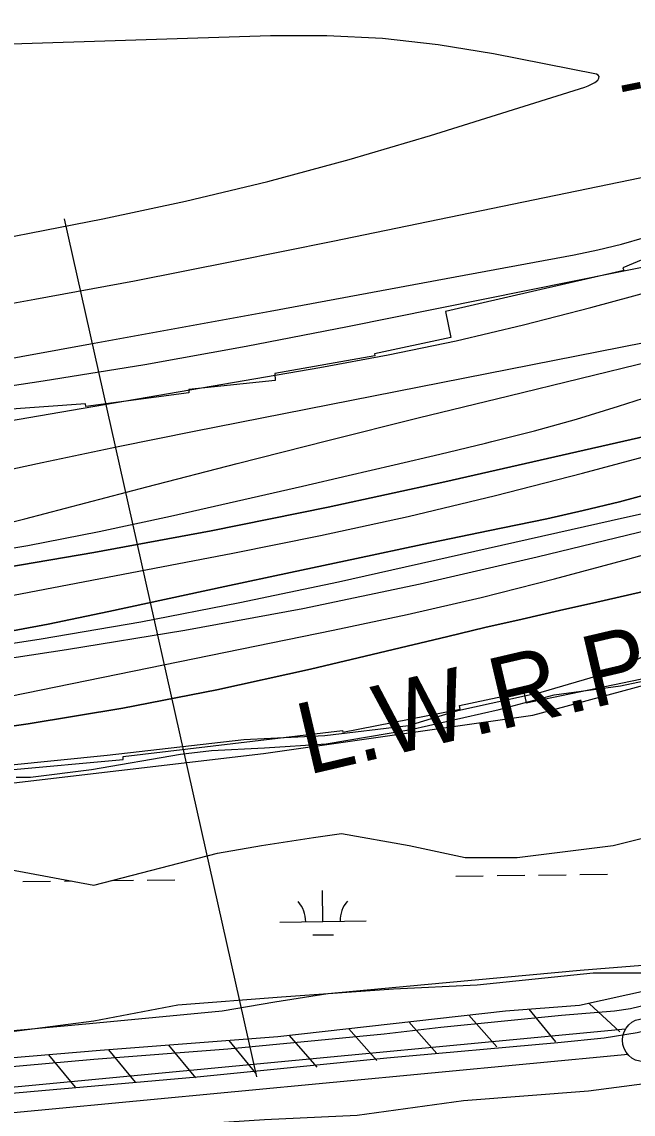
# Model space of a CAD drawing. Extents: x 3715084 to 3753216, y 488173 to 513963.
# Drawn here: x 3729951 to 3730660, y 497707 to 498974 of the extents above; entities that cross this region are included whole.
import ezdxf

# ---------------------------------------------------------------- set-up
doc = ezdxf.new("R2010")
doc.units = 0
for name, color, linetype in [('V-FLOD-BASE', 7, 'Continuous'), ('V-LEVE-TOET', 7, 'Continuous'), ('V-RIVR-EDGE', 7, 'Continuous'), ('V-RIVR-RANG', 7, 'Continuous'), ('V-RRAP-FSHR', 7, 'Continuous'), ('V-RRAP-RVMT', 7, 'Continuous'), ('V-SITE-VEGE', 7, 'Continuous'), ('V-SURV-LINE', 7, 'Continuous'), ('V-TOPO-DPTH', 7, 'Continuous'), ('V-TOPO-MAJR', 7, 'Continuous'), ('V-TOPO-MINR', 7, 'Continuous'), ('V-TOPO-WATR', 7, 'Continuous'), ('V-TOPO-WATR-IDEN', 7, 'Continuous'), ('V-WETL-SWMP', 7, 'Continuous')]:
    doc.layers.add(name, color=color, linetype=linetype)

msp = doc.modelspace()

# ---------------------------------------------------------------- linework, layer by layer
at = {"layer": 'V-FLOD-BASE'}
msp.add_lwpolyline([(3729825.2, 497721.5), (3729974.1, 497734.4), (3730154.2, 497750.4), (3730374.3, 497772.4), (3730572.6, 497790.2), (3730626.2, 497795.7), (3730664.4, 497801.7), (3730690.9, 497808.3), (3730803.8, 497841.6), (3730835, 497852.9), (3730849.1, 497860.1), (3730894.3, 497889.1), (3731011.2, 497960.7), (3731125.2, 498034.7), (3731274.3, 498131.8), (3731398.3, 498215.3), (3731452.9, 498251.3)], dxfattribs=at)
at = {"layer": 'V-LEVE-TOET'}
for points in [[(3729818.1, 497751.6), (3730034.2, 497770.8), (3730189.6, 497782.9), (3730371.2, 497800.1), (3730436.6, 497808), (3730576.7, 497821.9), (3730638.1, 497827.1), (3730656.7, 497829.8), (3730677.4, 497834.7), (3730779.4, 497863.3), (3730812.4, 497876.2), (3730833.9, 497886.5), (3730873.7, 497909.2), (3730976.7, 497974.5), (3731075.6, 498036.7), (3731143.1, 498079.6), (3731220.5, 498129.1), (3731303.1, 498184.8), (3731354.1, 498218.2), (3731358.2, 498221.8)], [(3729919.4, 497677.8), (3730131.7, 497694.2), (3730232.4, 497700.7), (3730339.8, 497705.9), (3730463.1, 497723.1), (3730608.1, 497734.1), (3730673.1, 497742.7), (3730739.9, 497757.2), (3730796.2, 497772.2), (3730831, 497784.2), (3730873.6, 497802.5), (3730931.7, 497828.5), (3730967.8, 497844.6), (3730995.1, 497856), (3731020.3, 497870.1), (3731065.3, 497901.9), (3731131.4, 497947.5), (3731150.9, 497959.4), (3731161.2, 497964.2), (3731173.9, 497971.5), (3731180, 497975.5), (3731183, 497978)]]:
    msp.add_lwpolyline(points, dxfattribs=at)
at = {"layer": 'V-RIVR-EDGE'}
msp.add_lwpolyline([(3729934.7, 498111.9), (3730050, 498123.6), (3730208.5, 498141.8), (3730302.2, 498146.4), (3730399.4, 498158.1), (3730456.5, 498175.4), (3730553.2, 498196.8), (3730634.9, 498220.6), (3730749.1, 498275.5)], dxfattribs=at)
at = {"layer": 'V-RIVR-RANG'}
msp.add_line((3730223.5, 497750.3), (3730000.2, 498745.6), dxfattribs=at)
at = {"layer": 'V-RRAP-FSHR'}
for p, q in [((3730608.6, 497835.5), (3730644.5, 497802.5)), ((3730469.3, 497821.9), (3730501.7, 497785.3)), ((3730539, 497828.8), (3730569.9, 497791)), ((3730330.2, 497806.1), (3730362.6, 497769.5)), ((3730399.8, 497814), (3730432.1, 497777.4)), ((3730190.9, 497792.4), (3730221.9, 497754.7)), ((3730260.7, 497798.2), (3730293, 497761.6)), ((3730051.3, 497781.8), (3730082.3, 497744.1)), ((3730121.1, 497787.1), (3730152.1, 497749.4)), ((3729981.6, 497775.9), (3730012.9, 497738.5))]:
    msp.add_line(p, q, dxfattribs=at)
for points in [[(3728004.4, 498122.8), (3728249.6, 498078.8), (3728561.5, 498063.7), (3728941.9, 498053.4), (3729895.3, 498086.1), (3730231.2, 498125.4), (3730543.5, 498170.1), (3730885.5, 498262.4), (3731364.2, 498511.1), (3731760.8, 498774.8), (3732302.4, 499315.1), (3732839.9, 499636.9)], [(3730829.3, 497896.9), (3730810.7, 497887.9), (3730750.1, 497867.2), (3730680.1, 497851.2), (3730597.6, 497833.1), (3730511.9, 497826.7), (3730247.9, 497796.7), (3730041.8, 497781.1), (3729826.5, 497762.6), (3729738.8, 497756.1)]]:
    msp.add_lwpolyline(points, dxfattribs=at)
at = {"layer": 'V-RRAP-RVMT'}
for p, q in [((3730788.7, 498748), (3730647.9, 498689)), ((3730649, 498685.7), (3730442.1, 498638.2)), ((3730647.9, 498689), (3730649, 498685.7)), ((3730442.1, 498638.2), (3730448.4, 498607.9)), ((3730448.4, 498607.9), (3730359.9, 498589.3)), ((3730359.9, 498589.3), (3730360.1, 498586.8)), ((3730360.1, 498586.8), (3730244.1, 498566.3)), ((3730244.1, 498566.3), (3730244.7, 498558.2)), ((3730244.7, 498558.2), (3730144.5, 498547.7)), ((3730144.5, 498544), (3730025.1, 498528)), ((3730144.5, 498547.7), (3730144.5, 498544)), ((3730024.5, 498531), (3729910.5, 498522.8)), ((3730025.1, 498528), (3730024.5, 498531)), ((3730535.7, 498184.3), (3730688.7, 498215.9)), ((3730458.3, 498181.2), (3730533.1, 498197.1)), ((3730533.1, 498197.1), (3730535.7, 498184.3)), ((3730323.3, 498150.3), (3730459, 498177.1)), ((3730459, 498177.1), (3730458.3, 498181.2)), ((3730068.2, 498122), (3730322.7, 498152.3)), ((3730322.7, 498152.3), (3730323.3, 498150.3)), ((3730068.5, 498118.4), (3730068.2, 498122)), ((3729932.6, 498106), (3730068.5, 498118.4))]:
    msp.add_line(p, q, dxfattribs=at)
at = {"layer": 'V-SITE-VEGE'}
for points in [[(3729944.1, 498098.2), (3729961.1, 498098.1), (3730031.5, 498107), (3730134.9, 498124.9), (3730171, 498129), (3730232.1, 498132), (3730303.8, 498136.6), (3730402, 498153.5), (3730504.3, 498176.4), (3730568.2, 498193.6), (3730645.1, 498203.8), (3730745.9, 498225.2)], [(3730994.6, 498046.8), (3730973.6, 498025.8), (3730903.5, 497977.3), (3730833, 497934.1), (3730790.7, 497911.8), (3730751, 497898.2), (3730714.2, 497888.1), (3730670.6, 497879.6), (3730598.3, 497873.6), (3730417.9, 497857.2), (3730305.8, 497846.5), (3730244.3, 497836.9), (3730183, 497826.4), (3730029.4, 497812), (3729911, 497801.1)]]:
    msp.add_lwpolyline(points, dxfattribs=at)
at = {"layer": 'V-SURV-LINE'}
for points in [[(3729624.5, 497708.5), (3730651.1, 497805.9)], [(3730653.9, 497776.1), (3729627.4, 497678.7)]]:
    msp.add_lwpolyline(points, dxfattribs=at)
msp.add_circle((3730672.4, 497792.9), 25, dxfattribs=at)
at = {"layer": 'V-TOPO-DPTH'}
for points in [[(3731505.3, 498910.6), (3731407.1, 498857.1), (3731309, 498803.2), (3731211.3, 498748.8), (3731113.8, 498694), (3730918.3, 498583.4), (3730907.4, 498577.2), (3730896.6, 498571), (3730885.8, 498564.7), (3730875, 498558.3), (3730864.1, 498552.1), (3730853.1, 498546.2), (3730841.9, 498540.8), (3730830.5, 498535.6), (3730803, 498523.7), (3730800.7, 498522.7), (3730798.4, 498521.9), (3730796, 498521.2), (3730793.6, 498520.6), (3730441.5, 498440.7), (3730306.2, 498411.4), (3730170.6, 498383.8), (3730034.4, 498358.7), (3729897.9, 498335.4)], [(3731505.3, 498910.6), (3731407.1, 498857.1), (3731309, 498803.2), (3731211.3, 498748.8), (3731113.8, 498694), (3730918.3, 498583.4), (3730907.4, 498577.2), (3730896.6, 498571), (3730885.8, 498564.7), (3730875, 498558.3), (3730864.1, 498552.1), (3730853.1, 498546.2), (3730841.9, 498540.8), (3730830.5, 498535.6), (3730803, 498523.7), (3730800.7, 498522.7), (3730798.4, 498521.9), (3730796, 498521.2), (3730793.6, 498520.6), (3730441.5, 498440.7), (3730306.2, 498411.4), (3730170.6, 498383.8), (3730034.4, 498358.7), (3729897.9, 498335.4)], [(3729660, 498255.4), (3730195.5, 498357.8), (3730297.4, 498378.4), (3730399, 498400.5), (3730500.1, 498424.8), (3730600.9, 498450.6), (3730780.1, 498498.6), (3730790.9, 498501.8), (3730801.6, 498505.2), (3730812.1, 498509.2), (3730822.5, 498513.5), (3730954.7, 498571.3), (3730996.9, 498590.9), (3731038.6, 498611.6), (3731079.3, 498634.2), (3731119.4, 498657.8), (3731159.1, 498682.2), (3731199, 498706.4), (3731239, 498730.2), (3731279.3, 498753.8), (3731322.6, 498778.9), (3731384.6, 498814.7), (3731446.8, 498850.4)], [(3729660, 498255.4), (3730195.5, 498357.8), (3730297.4, 498378.4), (3730399, 498400.5), (3730500.1, 498424.8), (3730600.9, 498450.6), (3730780.1, 498498.6), (3730790.9, 498501.8), (3730801.6, 498505.2), (3730812.1, 498509.2), (3730822.5, 498513.5), (3730954.7, 498571.3), (3730996.9, 498590.9), (3731038.6, 498611.6), (3731079.3, 498634.2), (3731119.4, 498657.8), (3731159.1, 498682.2), (3731199, 498706.4), (3731239, 498730.2), (3731279.3, 498753.8), (3731322.6, 498778.9), (3731384.6, 498814.7), (3731446.8, 498850.4)], [(3729674.7, 498196.2), (3730002.7, 498246), (3730140, 498268.7), (3730276.7, 498293.8), (3730412.8, 498322.4), (3730548.3, 498353.5), (3730809.6, 498417.1), (3730814.2, 498418.3), (3730818.6, 498419.7), (3730823, 498421.2), (3730827.4, 498422.9), (3730876.8, 498443.9), (3730905.7, 498456.5), (3730934.3, 498469.6), (3730962.6, 498483.5), (3730990.7, 498497.9), (3731014, 498510.2), (3731053.4, 498531.2), (3731092.8, 498552.4), (3731132, 498573.8), (3731171.1, 498595.5), (3731283.2, 498658.1), (3731357.2, 498700.9), (3731430.3, 498745.2)], [(3729674.7, 498196.2), (3730002.7, 498246), (3730140, 498268.7), (3730276.7, 498293.8), (3730412.8, 498322.4), (3730548.3, 498353.5), (3730809.6, 498417.1), (3730814.2, 498418.3), (3730818.6, 498419.7), (3730823, 498421.2), (3730827.4, 498422.9), (3730876.8, 498443.9), (3730905.7, 498456.5), (3730934.3, 498469.6), (3730962.6, 498483.5), (3730990.7, 498497.9), (3731014, 498510.2), (3731053.4, 498531.2), (3731092.8, 498552.4), (3731132, 498573.8), (3731171.1, 498595.5), (3731283.2, 498658.1), (3731357.2, 498700.9), (3731430.3, 498745.2)], [(3731528.6, 498718.9), (3731427.8, 498661.4), (3731326.1, 498605.5), (3731223.1, 498551.9), (3731119.3, 498499.9), (3730890.1, 498388.4), (3730860.1, 498374.6), (3730829.7, 498361.8), (3730798.8, 498350.4), (3730767.5, 498339.9), (3730735.8, 498330.5), (3730704, 498321.6), (3730671.9, 498313.5), (3730639.8, 498306), (3730617.7, 498301.1), (3730574.4, 498291.3), (3730531.1, 498281.5), (3730487.9, 498271.5), (3730444.7, 498261.3), (3730285.5, 498223.4), (3730176.9, 498199.4), (3730067.9, 498177.9), (3729958.2, 498159.8), (3729848.1, 498144.2)], [(3730685.4, 498428.6), (3730643.8, 498417.3), (3730601.8, 498407.2), (3730559.7, 498397.8), (3730491.5, 498383.7), (3730415.1, 498367.8), (3730338.8, 498351.7), (3730262.5, 498335.5), (3730186.2, 498319.1), (3730051.8, 498290.1), (3729981.3, 498275.7), (3729910.5, 498262.3)], [(3730685.4, 498428.6), (3730643.8, 498417.3), (3730601.8, 498407.2), (3730559.7, 498397.8), (3730491.5, 498383.7), (3730415.1, 498367.8), (3730338.8, 498351.7), (3730262.5, 498335.5), (3730186.2, 498319.1), (3730051.8, 498290.1), (3729981.3, 498275.7), (3729910.5, 498262.3)]]:
    msp.add_lwpolyline(points, dxfattribs=at)
at = {"layer": 'V-TOPO-MAJR'}
for points in [[(3729784.6, 498556), (3730034.9, 498601.4), (3730136.9, 498619.9), (3730238.9, 498638.6), (3730340.9, 498657.4), (3730442.8, 498676.4), (3730591.5, 498704.1), (3730618.9, 498709.9), (3730646.2, 498716.4), (3730673.1, 498724), (3730699.9, 498732.4), (3730726.2, 498742.1), (3730752.1, 498752.5), (3730777.6, 498764.2), (3730802.6, 498776.8), (3730948.3, 498854), (3731045.7, 498906.2), (3731142.9, 498958.9), (3731239.5, 499012.4), (3731335.9, 499066.5), (3731601.9, 499217.1)], [(3729874.7, 498352.8), (3729957.9, 498366.9), (3730040.6, 498383.1), (3730123.1, 498400.8), (3730276.2, 498435.7), (3730329.4, 498447.9), (3730382.6, 498460.3), (3730435.7, 498472.9), (3730488.7, 498485.6), (3730496, 498487.3), (3730545.2, 498500), (3730594.2, 498513.5), (3730642.8, 498528.3), (3730691.2, 498544)]]:
    msp.add_lwpolyline(points, dxfattribs=at)
at = {"layer": 'V-TOPO-MINR'}
for points in [[(3729670.5, 498465.8), (3730296.6, 498573.2), (3730375.7, 498588), (3730454.5, 498604.2), (3730532.7, 498622.7), (3730610.7, 498642.8), (3730728.9, 498674.9), (3730747.3, 498680.4), (3730765.5, 498686.4), (3730783.4, 498693.2), (3730801.2, 498700.6), (3730957.6, 498770), (3731052.9, 498813.5), (3731147.5, 498858.5), (3731241, 498905.6), (3731333.8, 498954.2), (3731644.7, 499121.4)], [(3729857.6, 498540.2), (3729975.7, 498557.9), (3730093.6, 498576.9), (3730211.1, 498598.1), (3730328.4, 498620.7), (3730746.9, 498705.3), (3730754.1, 498707), (3730761.2, 498708.9), (3730768.2, 498711.4), (3730775, 498714.1), (3730846.6, 498744.8), (3730889, 498763.6), (3730931, 498783.2), (3730972.4, 498803.9), (3731013.5, 498825.4), (3731053.7, 498847.1), (3731114.5, 498880.2), (3731175.3, 498913.4), (3731235.8, 498947), (3731296.3, 498980.7), (3731321.3, 498994.8), (3731372.2, 499023.9), (3731422.7, 499053.6), (3731472.8, 499084.1)], [(3729850.7, 498631.7), (3729966.1, 498652.5), (3730081.4, 498674), (3730196.4, 498696.6), (3730311.4, 498719.8), (3730729.3, 498806), (3730735.3, 498807.5), (3730741.3, 498809.2), (3730747.1, 498811.4), (3730752.9, 498813.7), (3730805.4, 498837.5), (3730829.8, 498849.2), (3730853.9, 498861.4), (3730877.5, 498874.5), (3730900.8, 498888.1), (3730924, 498902.2), (3730947.1, 498916.2), (3730970.3, 498930), (3730993.6, 498943.8), (3731108.6, 499011.7)], [(3729886.4, 498444.2), (3729974.4, 498463.2), (3730062.5, 498481.5), (3730150.7, 498499.3), (3730776.6, 498622.6), (3730777.5, 498622.8), (3730778.3, 498623), (3730779.1, 498623.3), (3730780, 498623.6), (3730787.5, 498626.9), (3730792, 498629), (3730796.5, 498631.1), (3730801, 498633.3), (3730805.4, 498635.5), (3730813.3, 498639.6), (3730821.7, 498643.9), (3730830, 498648.2), (3730838.4, 498652.6), (3730846.7, 498656.9), (3731224.2, 498853.3), (3731298.1, 498892.3), (3731371.5, 498932.1), (3731444.4, 498972.9)], [(3729672.7, 498673), (3730044.7, 498745.9), (3730140.6, 498766.4), (3730236, 498789), (3730330.6, 498814.7), (3730424.6, 498842.5), (3730603.6, 498898.6), (3730607.6, 498900.1), (3730611.6, 498901.9), (3730615.3, 498904.1), (3730618.8, 498906.6), (3730620, 498908.8), (3730620.3, 498910.7), (3730619.1, 498912.3), (3730617.1, 498913.7), (3730497.8, 498937.2), (3730433.6, 498947.6), (3730369.2, 498955), (3730304.4, 498958.1), (3730239.4, 498958.2), (3729614.2, 498937.9)], [(3729920.4, 498389.1), (3729954.5, 498397.9), (3730095.9, 498434.8), (3730200.7, 498461.9), (3730305.6, 498488.6), (3730410.6, 498514.8), (3730515.8, 498540.6), (3730762.7, 498600.7), (3730772.2, 498603.3), (3730781.5, 498606.2), (3730790.7, 498609.6), (3730799.8, 498613.3), (3730882.1, 498649.6), (3730932.1, 498672.1), (3730981.8, 498695.2), (3731031.1, 498719), (3731080.2, 498743.4), (3731319, 498864.5), (3731365.9, 498888.3), (3731412.8, 498912.1), (3731459.7, 498935.9)], [(3729897.9, 498335.4), (3730034.4, 498358.7), (3730170.6, 498383.8), (3730306.2, 498411.4), (3730441.5, 498440.7), (3730793.6, 498520.6), (3730796, 498521.2), (3730798.4, 498521.9), (3730800.7, 498522.7), (3730803, 498523.7), (3730830.5, 498535.6), (3730841.9, 498540.8), (3730853.1, 498546.2), (3730864.1, 498552.1), (3730875, 498558.3), (3730885.8, 498564.7), (3730896.6, 498571), (3730907.4, 498577.2), (3730918.3, 498583.4), (3731113.8, 498694), (3731211.3, 498748.8), (3731309, 498803.2), (3731407.1, 498857.1), (3731505.3, 498910.6)], [(3729660, 498255.4), (3730195.5, 498357.8), (3730297.4, 498378.4), (3730399, 498400.5), (3730500.1, 498424.8), (3730600.9, 498450.6), (3730780.1, 498498.6), (3730790.9, 498501.8), (3730801.6, 498505.2), (3730812.1, 498509.2), (3730822.5, 498513.5), (3730954.7, 498571.3), (3730996.9, 498590.9), (3731038.6, 498611.6), (3731079.3, 498634.2), (3731119.4, 498657.8), (3731159.1, 498682.2), (3731199, 498706.4), (3731239, 498730.2), (3731279.3, 498753.8), (3731322.6, 498778.9), (3731384.6, 498814.7), (3731446.8, 498850.4)], [(3729857.7, 498240.9), (3729973.3, 498258.5), (3730088.7, 498278.1), (3730203.5, 498300.5), (3730318, 498324.7), (3730649.6, 498399.2), (3730669.2, 498403.6), (3730688.9, 498407.9), (3730708.5, 498412.2), (3730728.2, 498416.4), (3730743.4, 498419.6), (3730755.5, 498422.4), (3730767.4, 498425.4), (3730779.3, 498428.8), (3730791.1, 498432.4), (3730802.8, 498436.5), (3730814.2, 498441), (3730825.5, 498446.1), (3730836.6, 498451.5), (3731175, 498627.8), (3731246.9, 498666.7), (3731317.9, 498707.1), (3731387.6, 498749.8), (3731456.4, 498793.9)], [(3729674.7, 498196.2), (3730002.7, 498246), (3730140, 498268.7), (3730276.7, 498293.8), (3730412.8, 498322.4), (3730548.3, 498353.5), (3730809.6, 498417.1), (3730814.2, 498418.3), (3730818.6, 498419.7), (3730823, 498421.2), (3730827.4, 498422.9), (3730876.8, 498443.9), (3730905.7, 498456.5), (3730934.3, 498469.6), (3730962.6, 498483.5), (3730990.7, 498497.9), (3731014, 498510.2), (3731053.4, 498531.2), (3731092.8, 498552.4), (3731132, 498573.8), (3731171.1, 498595.5), (3731283.2, 498658.1), (3731357.2, 498700.9), (3731430.3, 498745.2)], [(3729900.9, 498184.5), (3730311.8, 498268.4), (3730397.8, 498286.8), (3730483.4, 498306.5), (3730568.6, 498328.1), (3730653.6, 498350.8), (3730793.1, 498389.7), (3730807.9, 498394.2), (3730822.6, 498399.1), (3730837, 498404.7), (3730851.3, 498410.7), (3730977.2, 498466.5), (3731053.9, 498501.8), (3731129.8, 498538.4), (3731204.8, 498577), (3731279.1, 498617), (3731372.8, 498669.1), (3731409, 498689.4), (3731445, 498709.9)], [(3729910.5, 498262.3), (3729981.3, 498275.7), (3730051.8, 498290.1), (3730186.2, 498319.1), (3730262.5, 498335.5), (3730338.8, 498351.7), (3730415.1, 498367.8), (3730491.5, 498383.7), (3730559.7, 498397.8), (3730601.8, 498407.2), (3730643.8, 498417.3), (3730685.4, 498428.6)]]:
    msp.add_lwpolyline(points, dxfattribs=at)
at = {"layer": 'V-TOPO-WATR'}
msp.add_lwpolyline([(3729848.1, 498144.2), (3729958.2, 498159.8), (3730067.9, 498177.9), (3730176.9, 498199.4), (3730285.5, 498223.4), (3730444.7, 498261.3), (3730487.9, 498271.5), (3730531.1, 498281.5), (3730574.4, 498291.3), (3730617.7, 498301.1), (3730639.8, 498306), (3730671.9, 498313.5), (3730704, 498321.6), (3730735.8, 498330.5), (3730767.5, 498339.9), (3730798.8, 498350.4), (3730829.7, 498361.8), (3730860.1, 498374.6), (3730890.1, 498388.4), (3731119.3, 498499.9), (3731223.1, 498551.9), (3731326.1, 498605.5), (3731427.8, 498661.4), (3731528.6, 498718.9)], dxfattribs=at)
at = {"layer": 'V-WETL-SWMP'}
for p, q in [((3730454, 497983.2), (3730486, 497983.6)), ((3730502, 497983.8), (3730534, 497984.2)), ((3730550, 497984.4), (3730582, 497984.8)), ((3730598, 497985), (3730630, 497985.4)), ((3729952.2, 497976.9), (3729984.2, 497977.3)), ((3730000.2, 497977.5), (3730007.9, 497977.6)), ((3730056.1, 497978.2), (3730080.2, 497978.5)), ((3730096.2, 497978.7), (3730128.2, 497979.1)), ((3730300.1, 497930.5), (3730299.6, 497966.5)), ((3730250.1, 497929.9), (3730350.1, 497931.2)), ((3730288.3, 497915), (3730312.3, 497915.3))]:
    msp.add_line(p, q, dxfattribs=at)
for points in [[(3729937, 497991.1), (3730034.3, 497972.6), (3730177.9, 498009.7), (3730228.8, 498018.9), (3730289.1, 498028.2), (3730321.5, 498032.8), (3730400.2, 498018.9), (3730465.1, 498005), (3730525.3, 498005), (3730636.5, 498018.9), (3730766.2, 498051.4)], [(3730719.8, 497870.7), (3730613.3, 497870.7), (3730479, 497856.8), (3730381.7, 497852.2), (3730252, 497842.9), (3730131.6, 497833.6), (3730034.3, 497815.1), (3729858.3, 497792)]]:
    msp.add_lwpolyline(points, dxfattribs=at)
for centre, start, end in [((3730244.9, 497930.3), 359.9442, 41.4878), ((3730355.3, 497931.7), 139.9442, 181.4878)]:
    msp.add_arc(centre, 35.2, start, end, dxfattribs=at)

# ---------------------------------------------------------------- texts
at = {"layer": 'V-RIVR-RANG'}
msp.add_text('-119', height=67, rotation=11.367, dxfattribs=at).set_placement((3730648.1, 498870.4))
at = {"layer": 'V-TOPO-WATR-IDEN'}
msp.add_text('L.W.R.P.', height=83, rotation=13.1901, dxfattribs=at).set_placement((3730282.2, 498100.5))

doc.saveas('drawing.dxf')
